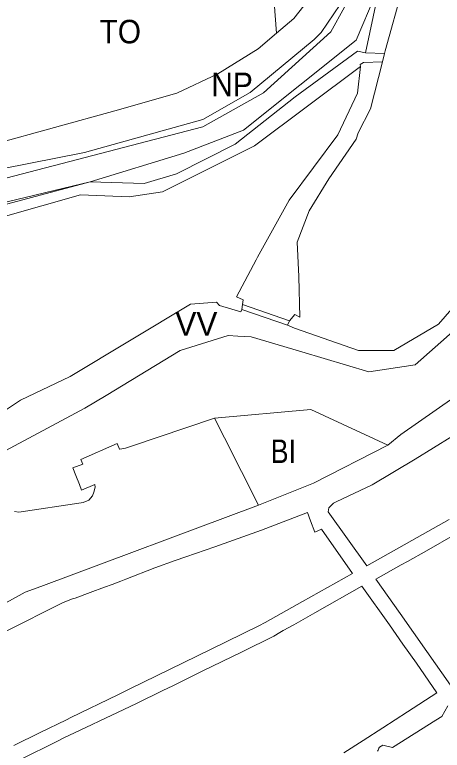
# Model space of a CAD drawing. Extents: x -650451 to -642268, y -1075216 to -1066610.
# Drawn here: x -646349.6 to -646131.4, y -1070484.4 to -1070109.3 of the extents above; entities that cross this region are included whole.
import ezdxf

# ---------------------------------------------------------------- set-up
doc = ezdxf.new("R2010")
doc.units = 0
doc.header["$LTSCALE"] = 4.8
for name, color, linetype, lineweight in [('1', 7, 'Continuous', 13), ('15', 7, 'Continuous', 13), ('2', 7, 'Continuous', 13), ('31', 7, 'Continuous', 13), ('34', 7, 'Continuous', 13), ('40', 7, 'Continuous', 13), ('45', 7, 'Continuous', 13), ('48', 7, 'Continuous', 13)]:
    doc.layers.add(name, color=color, linetype=linetype, lineweight=lineweight)
doc.layers.add('62', color=7, linetype='Continuous')

msp = doc.modelspace()

# ---------------------------------------------------------------- linework, layer by layer
at = {"layer": '1'}
msp.add_lwpolyline([(-646164.402, -1070484.923), (-646164.216, -1070484.38), (-646164.005, -1070483.851), (-646163.769, -1070483.337), (-646163.51, -1070482.84), (-646161.74, -1070481.82), (-646156.91, -1070483.01), (-646134.79, -1070469.05), (-646131.7, -1070467.11), (-646128.68, -1070461.77)], dxfattribs=at)
at = {"layer": '15'}
for points in [[(-646159.26, -1070328.75), (-646152.57, -1070323.39), (-646098.57, -1070285.71), (-646081.74, -1070273.1), (-646064.78, -1070252.22), (-646047.55, -1070221.59), (-646036.61, -1070187.84), (-646033.06, -1070173.32), (-646030.66, -1070153.86), (-646030.51, -1070143.17), (-646029.45, -1070123.88), (-646027.66, -1070103.79), (-646016.12, -1070093.28), (-646003.08, -1070088.07), (-645995.59, -1070086.74), (-646003.18, -1070084.88), (-646023.84, -1070078.03), (-646027.71, -1070080.48)], [(-646311.02, -1070194.52), (-646283.46, -1070195.4), (-646267.04, -1070190.49), (-646237.12, -1070175.27), (-646206.45, -1070151.17), (-646174.67, -1070127.9), (-646170.63, -1070128.8), (-646160.94, -1070129.14), (-646161.99, -1070133.42)], [(-646161.99, -1070133.42), (-646171.59, -1070133.71), (-646173.28, -1070134.68), (-646173.2, -1070135.64)], [(-646173.2, -1070135.64), (-646227.29, -1070176.24), (-646274.26, -1070199.6), (-646291.14, -1070202.1), (-646315.95, -1070201.09), (-646376.5, -1070218.32)], [(-646705.52, -1070252.93), (-646625.33, -1070257.3), (-646594.04, -1070257.81), (-646527.17, -1070253.5), (-646500.57, -1070245.86), (-646455.89, -1070233.03), (-646311.02, -1070194.52)], [(-646126.59, -1070324.33), (-646145.23, -1070336), (-646167.27, -1070349.09), (-646185.52, -1070357.72), (-646186.99, -1070358.42), (-646189.24, -1070360.81), (-646189.62, -1070362.72), (-646170.01, -1070390.33), (-646127.93, -1070366.76)], [(-646225.15, -1070359.46), (-646197.18, -1070348.25), (-646159.26, -1070328.75)], [(-646370.56, -1070418.29), (-646344.26, -1070403.84), (-646336.35, -1070400.9), (-646225.15, -1070359.46)], [(-646350.05, -1070481.97), (-646336.58, -1070475.39), (-646323.11, -1070468.8), (-646320.94, -1070467.74), (-646296.91, -1070456.13), (-646290.8, -1070453.12), (-646249.68, -1070433), (-646225.07, -1070420.95), (-646221.87, -1070419.28), (-646202.71, -1070408.56), (-646177.17, -1070394.22), (-646193.04, -1070371.57), (-646196.45, -1070373.1), (-646198.69, -1070367.33), (-646200.19, -1070363.08), (-646223.65, -1070372.08), (-646247.47, -1070380.62), (-646262.36, -1070385.81), (-646267.68, -1070387.66), (-646278.09, -1070391.29), (-646292.84, -1070397.08), (-646295.38, -1070398.11), (-646299.86, -1070399.77), (-646303.7, -1070401.24), (-646311.17, -1070403.98), (-646318.78, -1070406.8), (-646319.74, -1070406.96), (-646325.23, -1070409.14), (-646354.31, -1070423.77)], [(-646124.65, -1070374.27), (-646139.51, -1070382.62), (-646149.2, -1070388.06), (-646152.41, -1070389.86), (-646165.3, -1070397.1), (-646152.98, -1070414.57), (-646139.26, -1070434.03), (-646127.15, -1070451.21)], [(-646181.64, -1070485.68), (-646171.84, -1070479.36), (-646161.84, -1070472.95), (-646149.22, -1070464.8), (-646134.16, -1070455.08), (-646144.61, -1070439.9), (-646151.5, -1070430.2), (-646158.44, -1070420.45), (-646172.53, -1070400.63), (-646196.44, -1070414.38), (-646207.1, -1070420.43), (-646212.57, -1070423.39), (-646214.35, -1070424.41), (-646217.35, -1070426.25), (-646233.48, -1070434.13), (-646253.87, -1070444.1), (-646268.91, -1070451.45), (-646273.98, -1070453.93), (-646287.42, -1070460.48), (-646293.88, -1070463.59), (-646306.43, -1070469.5), (-646310.14, -1070471.25), (-646324.83, -1070478.29), (-646327.07, -1070479.37), (-646347.72, -1070489.59)], [(-646128.68, -1070461.77), (-646131.7, -1070467.11), (-646134.79, -1070469.05), (-646156.91, -1070483.01), (-646161.74, -1070481.82), (-646163.51, -1070482.84), (-646163.769, -1070483.337), (-646164.005, -1070483.851), (-646164.216, -1070484.38), (-646164.402, -1070484.923)]]:
    msp.add_lwpolyline(points, dxfattribs=at)
msp.add_lwpolyline([(-646233.69, -1070259.57), (-646233.36, -1070257.04), (-646209.31, -1070265.37), (-646210.38, -1070267.68)], close=True, dxfattribs=at)
at = {"layer": '2'}
for points in [[(-646247.667, -1070315.004), (-646198.52, -1070310.669), (-646159.26, -1070328.75)], [(-646225.15, -1070359.46), (-646242.56, -1070325.1), (-646247.667, -1070315.004)], [(-646127.93, -1070366.76), (-646170.01, -1070390.33), (-646189.62, -1070362.72), (-646189.24, -1070360.81), (-646186.99, -1070358.42), (-646185.52, -1070357.72), (-646167.27, -1070349.09), (-646145.23, -1070336), (-646126.59, -1070324.33)], [(-646159.26, -1070328.75), (-646197.18, -1070348.25), (-646225.15, -1070359.46)], [(-646354.31, -1070423.77), (-646325.23, -1070409.14), (-646319.74, -1070406.96), (-646318.78, -1070406.8), (-646311.17, -1070403.98), (-646303.7, -1070401.24), (-646299.86, -1070399.77), (-646295.38, -1070398.11), (-646292.84, -1070397.08), (-646278.09, -1070391.29), (-646267.68, -1070387.66), (-646262.36, -1070385.81), (-646247.47, -1070380.62), (-646223.65, -1070372.08), (-646200.19, -1070363.08), (-646198.69, -1070367.33), (-646196.45, -1070373.1), (-646193.04, -1070371.57), (-646177.17, -1070394.22), (-646202.71, -1070408.56), (-646221.87, -1070419.28), (-646225.07, -1070420.95), (-646249.68, -1070433), (-646290.8, -1070453.12), (-646296.91, -1070456.13), (-646320.94, -1070467.74), (-646323.11, -1070468.8), (-646336.58, -1070475.39), (-646350.05, -1070481.97)], [(-646127.15, -1070451.21), (-646139.26, -1070434.03), (-646152.98, -1070414.57), (-646165.3, -1070397.1), (-646152.41, -1070389.86), (-646149.2, -1070388.06), (-646139.51, -1070382.62), (-646124.65, -1070374.27)], [(-646347.72, -1070489.59), (-646327.07, -1070479.37), (-646324.83, -1070478.29), (-646310.14, -1070471.25), (-646306.43, -1070469.5), (-646293.88, -1070463.59), (-646287.42, -1070460.48), (-646273.98, -1070453.93), (-646268.91, -1070451.45), (-646253.87, -1070444.1), (-646233.48, -1070434.13), (-646217.35, -1070426.25), (-646214.35, -1070424.41), (-646212.57, -1070423.39), (-646207.1, -1070420.43), (-646196.44, -1070414.38), (-646172.53, -1070400.63), (-646158.44, -1070420.45), (-646151.5, -1070430.2), (-646144.61, -1070439.9), (-646134.16, -1070455.08), (-646149.22, -1070464.8), (-646161.84, -1070472.95), (-646171.84, -1070479.36), (-646181.64, -1070485.68)]]:
    msp.add_lwpolyline(points, dxfattribs=at)
at = {"layer": '31'}
for points in [[(-646318.33, -1070018.68), (-646318.15, -1070020.73), (-646316.03, -1070024.66), (-646314.73, -1070042.08), (-646315.27, -1070044.68), (-646311.79, -1070073.41), (-646219.99, -1070066.57), (-646215.99, -1070118.79)], [(-646215.99, -1070118.79), (-646225.41, -1070126.72), (-646245.94, -1070139.49), (-646266.83, -1070149.27), (-646298.56, -1070158.26), (-646360.23, -1070175.26), (-646369.042, -1070147.243)]]:
    msp.add_lwpolyline(points, dxfattribs=at)
at = {"layer": '34'}
for points in [[(-646215.99, -1070118.79), (-646219.99, -1070066.57), (-646311.79, -1070073.41), (-646315.27, -1070044.68), (-646314.73, -1070042.08), (-646316.03, -1070024.66), (-646318.15, -1070020.73), (-646318.33, -1070018.68), (-646320.46, -1069994.25)], [(-646166.5, -1070025.93), (-646171.45, -1070044.1), (-646178.19, -1070063.45), (-646178.45, -1070064.21), (-646183.13, -1070074.4), (-646185.32, -1070079.18), (-646189.94, -1070089.25), (-646207.09, -1070111.31), (-646215.99, -1070118.79)]]:
    msp.add_lwpolyline(points, dxfattribs=at)
at = {"layer": '40'}
msp.add_line((-646210.38, -1070267.68), (-646209.31, -1070265.37), dxfattribs=at)
for points in [[(-646160.94, -1070129.14), (-646160.6, -1070127.76), (-646151.53, -1070095.19), (-646145.47, -1070087.27), (-646146.19, -1070074.15), (-646124.87, -1070022.9)], [(-646167.42, -1070080.12), (-646188.23, -1070118.05), (-646222.67, -1070149.2), (-646253.56, -1070166.46), (-646458.66, -1070219.82), (-646507.14, -1070233.5), (-646533.27, -1070237.44), (-646593.37, -1070241.77), (-646624.73, -1070242.88), (-646662.64, -1070240.16), (-646715.61, -1070235.1), (-646724.37, -1070233.91), (-646728.78, -1070233.64)], [(-646390.1, -1070194.72), (-646356.23, -1070187.98), (-646313.92, -1070179.55), (-646253.56, -1070162.72), (-646229.39, -1070148.92), (-646196.87, -1070122), (-646193.22, -1070118.3), (-646167.42, -1070080.12)], [(-646209.31, -1070265.37), (-646206.69, -1070262.12), (-646204.16, -1070263.58), (-646204.63, -1070242.8), (-646205.45, -1070225.32), (-646199.27, -1070209.3), (-646189.31, -1070192.98), (-646175.42, -1070172.69), (-646174.33, -1070169.61), (-646168.01, -1070157.23), (-646161.99, -1070133.42), (-646160.94, -1070129.14)], [(-646061.8, -1070156.29), (-646061.41, -1070158.85), (-646063.42, -1070175.01), (-646084.06, -1070209.26), (-646101.61, -1070229.78), (-646118.58, -1070250.17), (-646133.33, -1070267.1), (-646156.17, -1070280.5), (-646174.12, -1070280.47), (-646206.77, -1070269.12), (-646210.38, -1070267.68)], [(-646721.7, -1070247.99), (-646715.71, -1070249.37), (-646664.55, -1070252.31), (-646625.16, -1070253.11), (-646593.82, -1070252.61), (-646532.07, -1070246.86), (-646505.17, -1070242.94), (-646456.64, -1070229.46), (-646311.02, -1070194.52)], [(-646311.02, -1070194.52), (-646455.89, -1070233.03), (-646500.57, -1070245.86), (-646527.17, -1070253.5), (-646594.04, -1070257.81), (-646625.33, -1070257.3), (-646705.52, -1070252.93)]]:
    msp.add_lwpolyline(points, dxfattribs=at)
at = {"layer": '45'}
for points in [[(-646124.87, -1070022.9), (-646146.19, -1070074.15), (-646145.47, -1070087.27), (-646151.53, -1070095.19), (-646160.6, -1070127.76), (-646160.94, -1070129.14), (-646170.63, -1070128.8)], [(-646728.78, -1070233.64), (-646724.37, -1070233.91), (-646715.61, -1070235.1), (-646662.64, -1070240.16), (-646624.73, -1070242.88), (-646593.37, -1070241.77), (-646533.27, -1070237.44), (-646507.14, -1070233.5), (-646458.66, -1070219.82), (-646253.56, -1070166.46), (-646222.67, -1070149.2), (-646188.23, -1070118.05), (-646167.42, -1070080.12)], [(-646170.63, -1070128.8), (-646164.46, -1070099.84), (-646165.66, -1070099.31), (-646175.31, -1070122.28), (-646232.82, -1070168.16), (-646263.26, -1070179.97), (-646311.02, -1070194.52)], [(-646161.99, -1070133.42), (-646168.01, -1070157.23), (-646174.33, -1070169.61), (-646175.42, -1070172.69), (-646189.31, -1070192.98), (-646199.27, -1070209.3), (-646205.45, -1070225.32), (-646204.63, -1070242.8), (-646204.16, -1070263.58), (-646206.69, -1070262.12), (-646209.31, -1070265.37), (-646233.36, -1070257.04)], [(-646173.2, -1070135.64), (-646173.28, -1070134.68), (-646171.59, -1070133.71), (-646161.99, -1070133.42)], [(-646233.36, -1070257.04), (-646233.06, -1070254.74), (-646236.44, -1070253.13), (-646226.42, -1070234.23), (-646225.7, -1070232.93), (-646209.55, -1070203.85), (-646184.67, -1070170.61), (-646174.62, -1070149.28), (-646173.2, -1070135.64)], [(-646210.38, -1070267.68), (-646206.77, -1070269.12), (-646174.12, -1070280.47), (-646156.17, -1070280.5), (-646133.33, -1070267.1), (-646118.58, -1070250.17), (-646101.61, -1070229.78), (-646084.06, -1070209.26), (-646063.42, -1070175.01), (-646061.41, -1070158.85), (-646061.8, -1070156.29), (-646046.84, -1070157.03)], [(-646046.84, -1070157.03), (-646047.97, -1070168.31), (-646058.29, -1070197.88), (-646062.69, -1070204.21), (-646072.06, -1070219.56), (-646104.49, -1070251.8), (-646145.19, -1070287.85), (-646168.86, -1070291.34), (-646203.06, -1070281.27), (-646228.96, -1070273.65), (-646235.69, -1070273.19), (-646240.68, -1070272.84), (-646265.2, -1070280.49), (-646302.98, -1070303.43), (-646313.77, -1070309.99), (-646359.41, -1070334.2), (-646391.97, -1070362.11), (-646415.34, -1070392.15), (-646478.77, -1070449), (-646505.87, -1070462.81), (-646524.86, -1070460.39), (-646575.64, -1070436.46), (-646588.54, -1070434.24), (-646599.32, -1070439.31)], [(-646311.02, -1070194.52), (-646456.64, -1070229.46), (-646505.17, -1070242.94), (-646532.07, -1070246.86), (-646593.82, -1070252.61), (-646625.16, -1070253.11), (-646664.55, -1070252.31), (-646715.71, -1070249.37), (-646721.7, -1070247.99), (-646728.78, -1070233.64)], [(-646380.69, -1070327.47), (-646365.63, -1070318.37), (-646346.57, -1070305.88), (-646321.24, -1070293.85), (-646259.91, -1070256.89), (-646246.71, -1070255.96), (-646245.02, -1070257.65), (-646234.17, -1070260.88), (-646233.69, -1070259.57), (-646210.38, -1070267.68)]]:
    msp.add_lwpolyline(points, dxfattribs=at)
at = {"layer": '48'}
for points in [[(-646215.99, -1070118.79), (-646207.09, -1070111.31), (-646189.94, -1070089.25), (-646185.32, -1070079.18), (-646183.13, -1070074.4), (-646178.45, -1070064.21), (-646178.19, -1070063.45), (-646171.45, -1070044.1), (-646166.5, -1070025.93), (-646150.767, -1070028.738)], [(-646023.84, -1070078.03), (-646003.18, -1070084.88), (-645995.59, -1070086.74), (-646003.08, -1070088.07), (-646016.12, -1070093.28), (-646027.66, -1070103.79), (-646029.45, -1070123.88), (-646030.51, -1070143.17), (-646030.66, -1070153.86), (-646033.06, -1070173.32), (-646036.61, -1070187.84), (-646047.55, -1070221.59), (-646064.78, -1070252.22), (-646081.74, -1070273.1), (-646098.57, -1070285.71), (-646152.57, -1070323.39), (-646159.26, -1070328.75)], [(-646167.42, -1070080.12), (-646193.22, -1070118.3), (-646196.87, -1070122), (-646229.39, -1070148.92), (-646253.56, -1070162.72), (-646313.92, -1070179.55), (-646356.23, -1070187.98), (-646390.1, -1070194.72)], [(-646311.02, -1070194.52), (-646263.26, -1070179.97), (-646232.82, -1070168.16), (-646175.31, -1070122.28), (-646165.66, -1070099.31), (-646164.46, -1070099.84), (-646170.63, -1070128.8)], [(-646369.042, -1070147.243), (-646360.23, -1070175.26), (-646298.56, -1070158.26), (-646266.83, -1070149.27), (-646245.94, -1070139.49), (-646225.41, -1070126.72), (-646215.99, -1070118.79)], [(-646170.63, -1070128.8), (-646174.67, -1070127.9), (-646206.45, -1070151.17), (-646237.12, -1070175.27), (-646267.04, -1070190.49), (-646283.46, -1070195.4), (-646311.02, -1070194.52)], [(-646599.32, -1070439.31), (-646588.54, -1070434.24), (-646575.64, -1070436.46), (-646524.86, -1070460.39), (-646505.87, -1070462.81), (-646478.77, -1070449), (-646415.34, -1070392.15), (-646391.97, -1070362.11), (-646359.41, -1070334.2), (-646313.77, -1070309.99), (-646302.98, -1070303.43), (-646265.2, -1070280.49), (-646240.68, -1070272.84), (-646235.69, -1070273.19), (-646228.96, -1070273.65), (-646203.06, -1070281.27), (-646168.86, -1070291.34), (-646145.19, -1070287.85), (-646104.49, -1070251.8), (-646072.06, -1070219.56), (-646062.69, -1070204.21), (-646058.29, -1070197.88), (-646047.97, -1070168.31), (-646046.84, -1070157.03)], [(-646159.26, -1070328.75), (-646198.52, -1070310.669), (-646247.667, -1070315.004)], [(-646247.667, -1070315.004), (-646290.48, -1070329.41), (-646293.14, -1070330.3), (-646295.99, -1070330.85), (-646296.13, -1070330.88), (-646297.4, -1070328.01), (-646315.84, -1070336.13), (-646314.84, -1070338.41), (-646319.95, -1070340.42), (-646318.44, -1070344.2), (-646316.59, -1070348.85), (-646315.46, -1070351.67), (-646308.791, -1070348.855), (-646308.59, -1070350.22), (-646309.18, -1070352.77), (-646309.99, -1070354.58), (-646311.82, -1070356.89), (-646314.6, -1070358.05), (-646315.7, -1070358.27), (-646347.49, -1070363.01), (-646349.76, -1070362.69)]]:
    msp.add_lwpolyline(points, dxfattribs=at)

# ---------------------------------------------------------------- texts
at = {"layer": '62'}
for s, width, p in [('TO', 0.95, (-646306.314, -1070123.924)), ('NP', 0.95, (-646249.265, -1070150.861)), ('BI', 0.85, (-646218.953, -1070337.923))]:
    msp.add_text(s, height=12, dxfattribs=dict(at, width=width)).set_placement(p)
msp.add_text('VV', height=12, dxfattribs=at).set_placement((-646267.615, -1070272.974))

doc.saveas('drawing.dxf')
